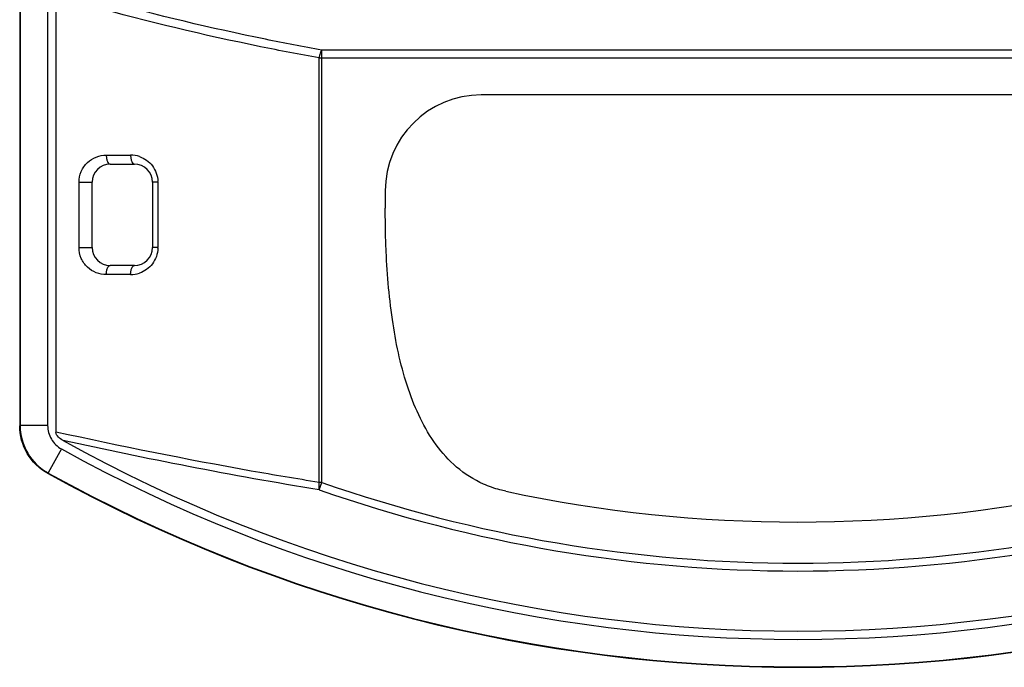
# Model space of a CAD drawing. Header units: millimetres. Extents: x 1117 to 38156, y -1945 to 7303.
# Tile 701 of 831: x 25884 to 25938, y 5598 to 5634. Entities that reach past the tile are written whole.
import ezdxf

# ---------------------------------------------------------------- set-up
doc = ezdxf.new("R2010")
doc.units = ezdxf.units.MM

msp = doc.modelspace()

# ---------------------------------------------------------------- linework, layer by layer
at = {"color": 7, "linetype": 'Continuous'}
for p, q in [((25883.749, 5740.932), (25883.749, 5611.667)), ((25883.775, 5740.911), (25883.775, 5611.683)), ((25885.292, 5740.911), (25885.292, 5611.683)), ((25885.749, 5741.178), (25885.749, 5611.32)), ((25900.287, 5631.997), (25953.211, 5631.997)), ((25900.287, 5608.541), (25900.287, 5631.997)), ((25900.435, 5608.537), (25900.435, 5632.43)), ((25953.06, 5632.43), (25900.437, 5632.43)), ((25944.249, 5629.948), (25909.249, 5629.948)), ((25888.534, 5626.622), (25889.877, 5626.622)), ((25888.749, 5626.122), (25890.084, 5626.122)), ((25887.026, 5625.122), (25887.749, 5625.122)), ((25887.026, 5621.522), (25887.026, 5625.122)), ((25887.749, 5621.522), (25887.749, 5625.122)), ((25891.386, 5625.122), (25891.084, 5625.122)), ((25891.084, 5625.122), (25891.084, 5621.522)), ((25891.386, 5625.122), (25891.386, 5621.522)), ((25903.949, 5624.648), (25903.949, 5623.696)), ((25887.026, 5621.522), (25887.749, 5621.522)), ((25891.386, 5621.522), (25891.084, 5621.522)), ((25889.877, 5620.022), (25888.534, 5620.022)), ((25890.084, 5620.522), (25888.749, 5620.522)), ((25883.775, 5611.683), (25883.749, 5611.667)), ((25885.292, 5611.683), (25883.775, 5611.683)), ((25886.056, 5610.386), (25885.321, 5609.059)), ((25885.321, 5609.059), (25885.294, 5609.044)), ((25900.435, 5608.541), (25900.287, 5608.541)), ((25900.292, 5608.132), (25900.435, 5608.541))]:
    msp.add_line(p, q, dxfattribs=at)
for centre, radius, start, end in [((25909.249, 5624.648), 5.3, 90, 180), ((25889.875, 5625.095), 1.527, 71.0809, 89.9323), ((25888.749, 5625.122), 1, 90, 180), ((25890.084, 5625.122), 1, 0, 90), ((25889.916, 5625.122), 1.469, 0.0095, 1.747), ((25888.749, 5621.522), 1, 180, 270), ((25890.084, 5621.522), 1, 270, 0), ((25889.92, 5621.523), 1.466, 358.2313, 359.9842), ((25889.875, 5621.551), 1.528, 270.0743, 288.8574), ((25926.749, 5683.825), 83.503, 240.90464, 299.09536), ((25926.749, 5683.825), 83.959, 241.00902, 298.99098), ((25926.749, 5683.825), 85.503, 240.9983, 299.0017), ((25926.749, 5683.825), 85.477, 241.00902, 298.99098), ((25926.749, 5683.825), 80.183, 250.73347, 289.26365), ((25926.749, 5683.825), 79.75, 250.73516, 289.26463), ((25926.749, 5683.825), 77.477, 257.98255, 282.01745)]:
    msp.add_arc(centre, radius, start, end, dxfattribs=at)
for points, knots in [([(25900.287, 5631.997), (25899.209, 5632.189), (25894.994, 5632.993), (25890.816, 5633.993), (25887.737, 5634.854)], [0, 0, 0, 0, 0.255037, 1, 1, 1, 1]), ([(25900.437, 5632.43), (25899.402, 5632.616), (25895.349, 5633.391), (25891.331, 5634.349), (25888.368, 5635.172)], [0, 0, 0, 0, 0.254838, 1, 1, 1, 1]), ([(25900.435, 5632.43), (25900.398, 5632.374), (25900.336, 5632.232), (25900.298, 5632.082), (25900.287, 5631.997)], [0, 0, 0, 0, 0.436138, 1, 1, 1, 1]), ([(25887.026, 5625.122), (25887.026, 5625.327), (25887.111, 5625.736), (25887.465, 5626.234), (25887.964, 5626.551), (25888.347, 5626.622), (25888.534, 5626.622)], [0, 0, 0, 0, 0.262301, 0.516189, 0.760649, 1, 1, 1, 1]), ([(25888.534, 5626.622), (25888.534, 5626.558), (25888.545, 5626.435), (25888.588, 5626.26), (25888.678, 5626.122), (25888.749, 5626.122)], [0, 0, 0, 0, 0.3355, 0.631158, 1, 1, 1, 1]), ([(25889.877, 5626.622), (25889.877, 5626.558), (25889.888, 5626.435), (25889.928, 5626.262), (25890.015, 5626.122), (25890.084, 5626.122)], [0, 0, 0, 0, 0.337955, 0.635072, 1, 1, 1, 1]), ([(25890.37, 5626.54), (25890.508, 5626.492), (25890.774, 5626.355), (25891.1, 5626.039), (25891.322, 5625.631), (25891.38, 5625.322), (25891.385, 5625.167)], [0, 0, 0, 0, 0.241105, 0.488247, 0.741805, 1, 1, 1, 1]), ([(25904, 5621.298), (25903.991, 5621.495), (25903.96, 5622.294), (25903.949, 5623.093), (25903.949, 5623.696)], [0, 0, 0, 0, 0.246743, 1, 1, 1, 1]), ([(25888.534, 5620.022), (25888.347, 5620.022), (25887.964, 5620.094), (25887.465, 5620.41), (25887.111, 5620.908), (25887.026, 5621.317), (25887.026, 5621.522)], [0, 0, 0, 0, 0.239356, 0.483818, 0.737712, 1, 1, 1, 1]), ([(25891.385, 5621.477), (25891.376, 5621.172), (25891.164, 5620.567), (25890.645, 5620.199), (25890.369, 5620.104)], [0, 0, 0, 0, 0.51145, 1, 1, 1, 1]), ([(25909.379, 5608.444), (25908.841, 5608.682), (25907.859, 5609.312), (25906.707, 5610.594), (25905.842, 5612.071), (25904.955, 5614.288), (25904.279, 5617.391), (25904.06, 5619.961), (25904, 5621.298)], [0, 0, 0, 0, 0.120844, 0.235572, 0.351229, 0.470811, 0.725045, 1, 1, 1, 1]), ([(25888.534, 5620.022), (25888.534, 5620.086), (25888.545, 5620.209), (25888.588, 5620.384), (25888.678, 5620.522), (25888.749, 5620.522)], [0, 0, 0, 0, 0.3355, 0.631157, 1, 1, 1, 1]), ([(25889.877, 5620.022), (25889.877, 5620.086), (25889.888, 5620.209), (25889.928, 5620.383), (25890.015, 5620.522), (25890.084, 5620.522)], [0, 0, 0, 0, 0.337955, 0.635072, 1, 1, 1, 1]), ([(25885.294, 5609.044), (25884.834, 5609.299), (25884.036, 5610.07), (25883.749, 5611.141), (25883.749, 5611.667)], [0, 0, 0, 0, 0.499999, 1, 1, 1, 1]), ([(25883.775, 5611.683), (25883.775, 5611.157), (25884.062, 5610.085), (25884.86, 5609.314), (25885.321, 5609.059)], [0, 0, 0, 0, 0.499999, 1, 1, 1, 1]), ([(25885.292, 5611.683), (25885.292, 5611.423), (25885.434, 5610.893), (25885.829, 5610.512), (25886.056, 5610.386)], [0, 0, 0, 0, 0.499769, 1, 1, 1, 1]), ([(25900.287, 5608.541), (25899.038, 5608.738), (25894.172, 5609.557), (25889.335, 5610.54), (25885.749, 5611.32)], [0, 0, 0, 0, 0.256254, 1, 1, 1, 1]), ([(25886.144, 5610.859), (25886.052, 5610.91), (25885.882, 5611.023), (25885.749, 5611.217), (25885.749, 5611.32)], [0, 0, 0, 0, 0.504805, 1, 1, 1, 1]), ([(25900.291, 5608.133), (25897.881, 5608.519), (25893.152, 5609.367), (25888.451, 5610.353), (25886.144, 5610.859)], [0, 0, 0, 0, 0.508252, 1, 1, 1, 1]), ([(25900.287, 5608.541), (25900.274, 5608.465), (25900.264, 5608.328), (25900.277, 5608.19), (25900.292, 5608.132)], [0, 0, 0, 0, 0.564453, 1, 1, 1, 1]), ([(25910.617, 5608.046), (25910.505, 5608.07), (25910.083, 5608.171), (25909.671, 5608.314), (25909.379, 5608.444)], [0, 0, 0, 0, 0.263548, 1, 1, 1, 1])]:
    msp.add_open_spline(points, degree=3, knots=knots, dxfattribs=at)

doc.saveas('drawing.dxf')
